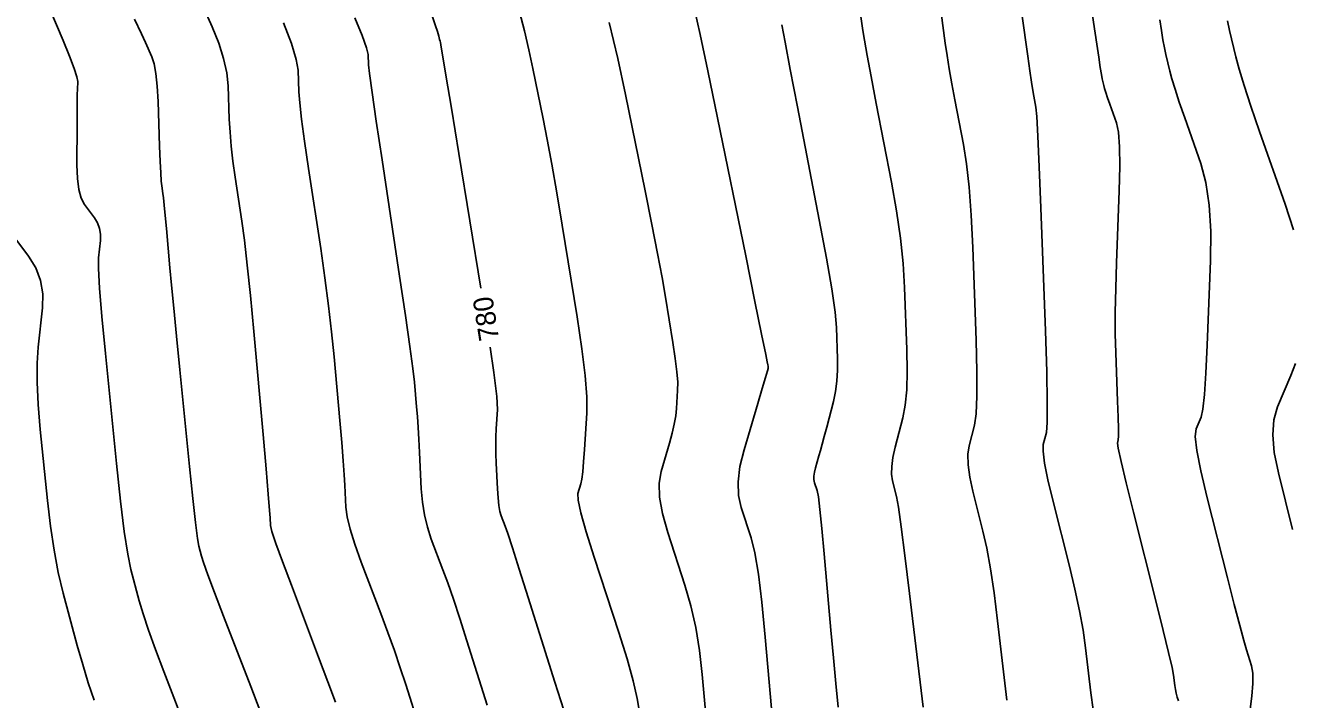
# Model space of a CAD drawing. Extents: x 2082232 to 2083549, y 592624 to 593832.
# Drawn here: x 2082527.29 to 2082571.85, y 593157.84 to 593181.56 of the extents above; entities that cross this region are included whole.
import ezdxf

# ---------------------------------------------------------------- set-up
doc = ezdxf.new("R2010")
doc.units = 0
doc.layers.add('DT_X_Contour_Major', color=7, linetype='Continuous')
doc.layers.add('DT_X_Contour_Minor', color=7, linetype='Continuous')

msp = doc.modelspace()

# ---------------------------------------------------------------- linework, layer by layer
at = {"layer": 'DT_X_Contour_Major'}
for points in [[(2082533.019, 593156.596), (2082532.16, 593158.825), (2082531.865, 593159.608), (2082531.622, 593160.285), (2082531.433, 593160.855), (2082531.297, 593161.319), (2082531.003, 593162.414), (2082530.889, 593162.955), (2082530.766, 593163.757), (2082530.634, 593164.82), (2082530.493, 593166.144), (2082530.105, 593170.022), (2082529.981, 593171.323), (2082529.899, 593172.317), (2082529.86, 593173.004), (2082529.864, 593173.385), (2082529.929, 593173.991), (2082529.935, 593174.212), (2082529.901, 593174.419), (2082529.827, 593174.614), (2082529.715, 593174.795), (2082529.363, 593175.262), (2082529.247, 593175.481), (2082529.165, 593175.786), (2082529.116, 593176.178), (2082529.101, 593176.657), (2082529.104, 593178.05), (2082529.106, 593178.52), (2082529.108, 593178.886), (2082529.112, 593179.147), (2082529.116, 593179.304), (2082529.129, 593179.583), (2082529.101, 593179.752), (2082529.005, 593180.051), (2082528.842, 593180.479), (2082528.611, 593181.036), (2082527.908, 593182.694)], [(2082543.318, 593172.316), (2082542.541, 593177.053), (2082542.279, 593178.65), (2082542.088, 593179.808), (2082541.969, 593180.525), (2082541.922, 593180.802), (2082541.89, 593180.956), (2082541.878, 593181.013), (2082541.864, 593181.071), (2082541.849, 593181.129), (2082541.833, 593181.187), (2082541.788, 593181.343), (2082541.722, 593181.546), (2082541.558, 593182.039)], [(2082558.874, 593157.571), (2082558.402, 593161.569), (2082558.24, 593162.907), (2082558.11, 593163.922), (2082558.01, 593164.614), (2082557.942, 593164.984), (2082557.802, 593165.539), (2082557.769, 593165.769), (2082557.774, 593166.044), (2082557.816, 593166.364), (2082557.897, 593166.728), (2082558.164, 593167.758), (2082558.248, 593168.198), (2082558.3, 593168.745), (2082558.319, 593169.4), (2082558.305, 593170.161), (2082558.225, 593172.336), (2082558.174, 593173.179), (2082558.079, 593174.078), (2082557.943, 593175.034), (2082557.763, 593176.046), (2082557.227, 593178.819), (2082557.047, 593179.759), (2082556.909, 593180.501), (2082556.812, 593181.044), (2082556.757, 593181.388), (2082556.666, 593182.04)], [(2082571.915, 593174.366), (2082571.621, 593175.268), (2082570.72, 593177.831), (2082570.414, 593178.716), (2082570.172, 593179.447), (2082569.995, 593180.026), (2082569.881, 593180.452), (2082569.664, 593181.383), (2082569.588, 593181.721)], [(2082546.236, 593157.468), (2082545.923, 593158.453), (2082544.98, 593161.437), (2082544.664, 593162.432), (2082544.424, 593163.182), (2082544.259, 593163.686), (2082544.17, 593163.943), (2082544.034, 593164.302), (2082543.987, 593164.463), (2082543.949, 593164.675), (2082543.92, 593164.938), (2082543.9, 593165.253), (2082543.857, 593166.162), (2082543.845, 593166.492), (2082543.842, 593166.803), (2082543.846, 593167.092), (2082543.858, 593167.362), (2082543.9, 593168.053), (2082543.877, 593168.507), (2082543.775, 593169.351), (2082543.645, 593170.242)], [(2082571.88, 593163.831), (2082571.378, 593165.825), (2082571.235, 593166.531), (2082571.183, 593167.152), (2082571.222, 593167.69), (2082571.352, 593168.143), (2082571.821, 593169.239), (2082571.977, 593169.661)]]:
    msp.add_lwpolyline(points, dxfattribs=at)
at = {"layer": 'DT_X_Contour_Minor'}
for points in [[(2082538.195, 593157.756), (2082537.935, 593158.461), (2082537.607, 593159.329), (2082536.646, 593161.862), (2082536.33, 593162.705), (2082536.102, 593163.337), (2082535.964, 593163.757), (2082535.915, 593163.965), (2082535.902, 593164.237), (2082535.883, 593164.496), (2082535.834, 593165.07), (2082535.756, 593165.96), (2082535.649, 593167.164), (2082535.323, 593170.796), (2082535.205, 593172.06), (2082535.096, 593173.129), (2082534.995, 593174.002), (2082534.903, 593174.679), (2082534.67, 593176.225), (2082534.591, 593176.787), (2082534.531, 593177.315), (2082534.488, 593177.807), (2082534.463, 593178.265), (2082534.419, 593179.439), (2082534.372, 593179.898), (2082534.263, 593180.396), (2082534.092, 593180.933), (2082533.858, 593181.508), (2082533.154, 593183.094)], [(2082553.635, 593156.468), (2082553.322, 593160.043), (2082553.203, 593161.267), (2082553.08, 593162.255), (2082552.954, 593163.009), (2082552.825, 593163.528), (2082552.476, 593164.599), (2082552.384, 593165.026), (2082552.37, 593165.507), (2082552.434, 593166.039), (2082552.577, 593166.624), (2082553.061, 593168.255), (2082553.22, 593168.79), (2082553.334, 593169.174), (2082553.403, 593169.405), (2082553.426, 593169.485), (2082553.429, 593169.495), (2082553.43, 593169.498), (2082553.43, 593169.502), (2082553.43, 593169.506), (2082553.43, 593169.511), (2082553.43, 593169.523), (2082553.429, 593169.532), (2082553.426, 593169.55), (2082553.421, 593169.577), (2082553.414, 593169.614), (2082553.392, 593169.723), (2082553.339, 593169.987), (2082553.195, 593170.697), (2082552.961, 593171.852), (2082552.635, 593173.452), (2082551.646, 593178.315), (2082551.308, 593179.959), (2082551.033, 593181.246), (2082550.822, 593182.176)], [(2082567.86, 593157.795), (2082567.817, 593157.928), (2082567.781, 593158.062), (2082567.754, 593158.197), (2082567.733, 593158.335), (2082567.69, 593158.703), (2082567.639, 593158.97), (2082567.518, 593159.495), (2082567.327, 593160.278), (2082567.067, 593161.319), (2082566.28, 593164.44), (2082566.023, 593165.469), (2082565.843, 593166.217), (2082565.74, 593166.684), (2082565.713, 593166.868), (2082565.743, 593166.986), (2082565.75, 593167.104), (2082565.749, 593167.37), (2082565.738, 593167.784), (2082565.719, 593168.346), (2082565.657, 593170.041), (2082565.641, 593170.716), (2082565.64, 593171.47), (2082565.654, 593172.302), (2082565.682, 593173.213), (2082565.778, 593175.747), (2082565.799, 593176.609), (2082565.789, 593177.294), (2082565.749, 593177.803), (2082565.679, 593178.135), (2082565.45, 593178.786), (2082565.372, 593179.01), (2082565.311, 593179.196), (2082565.266, 593179.343), (2082565.237, 593179.451), (2082565.182, 593179.687), (2082565.154, 593179.83), (2082565.113, 593180.081), (2082565.058, 593180.439), (2082564.988, 593180.906), (2082564.785, 593182.296)], [(2082535.537, 593157.467), (2082535.217, 593158.3), (2082534.264, 593160.776), (2082533.946, 593161.604), (2082533.71, 593162.233), (2082533.554, 593162.662), (2082533.479, 593162.891), (2082533.387, 593163.237), (2082533.341, 593163.509), (2082533.271, 593164.068), (2082533.179, 593164.913), (2082533.063, 593166.045), (2082532.723, 593169.444), (2082532.606, 593170.624), (2082532.508, 593171.615), (2082532.432, 593172.417), (2082532.375, 593173.03), (2082532.251, 593174.412), (2082532.208, 593174.878), (2082532.174, 593175.24), (2082532.147, 593175.498), (2082532.127, 593175.652), (2082532.087, 593175.923), (2082532.07, 593176.085), (2082532.053, 593176.371), (2082532.033, 593176.779), (2082532.012, 593177.309), (2082531.954, 593178.887), (2082531.924, 593179.428), (2082531.879, 593179.87), (2082531.817, 593180.212), (2082531.74, 593180.453), (2082531.513, 593180.963), (2082531.374, 593181.264), (2082531.127, 593181.783)], [(2082541.152, 593156.849), (2082540.671, 593158.37), (2082540.481, 593158.954), (2082540.271, 593159.565), (2082540.043, 593160.202), (2082539.795, 593160.867), (2082539.108, 593162.675), (2082538.881, 593163.305), (2082538.715, 593163.838), (2082538.61, 593164.274), (2082538.566, 593164.613), (2082538.53, 593165.388), (2082538.509, 593165.747), (2082538.472, 593166.245), (2082538.42, 593166.882), (2082538.352, 593167.656), (2082538.15, 593169.905), (2082538.064, 593170.775), (2082537.957, 593171.699), (2082537.829, 593172.676), (2082537.68, 593173.707), (2082537.254, 593176.528), (2082537.113, 593177.49), (2082537.009, 593178.259), (2082536.942, 593178.836), (2082536.913, 593179.221), (2082536.885, 593179.991), (2082536.82, 593180.368), (2082536.647, 593180.923), (2082536.366, 593181.654)], [(2082543.538, 593157.651), (2082542.825, 593159.903), (2082542.572, 593160.693), (2082542.347, 593161.373), (2082542.151, 593161.944), (2082541.982, 593162.405), (2082541.571, 593163.489), (2082541.433, 593163.904), (2082541.328, 593164.338), (2082541.257, 593164.79), (2082541.218, 593165.26), (2082541.158, 593166.539), (2082541.135, 593166.999), (2082541.11, 593167.42), (2082541.084, 593167.803), (2082541.055, 593168.147), (2082540.978, 593169.013), (2082540.923, 593169.49), (2082540.818, 593170.268), (2082540.662, 593171.35), (2082540.456, 593172.735), (2082539.837, 593176.831), (2082539.634, 593178.192), (2082539.487, 593179.203), (2082539.397, 593179.865), (2082539.363, 593180.177), (2082539.35, 593180.543), (2082539.295, 593180.777), (2082539.139, 593181.207), (2082538.882, 593181.832)], [(2082548.892, 593157.396), (2082548.821, 593157.875), (2082548.677, 593158.501), (2082548.46, 593159.275), (2082548.172, 593160.198), (2082547.305, 593162.854), (2082547.026, 593163.741), (2082546.837, 593164.41), (2082546.738, 593164.862), (2082546.73, 593165.095), (2082546.829, 593165.428), (2082546.865, 593165.597), (2082546.899, 593165.855), (2082546.931, 593166.203), (2082546.962, 593166.639), (2082547.042, 593167.922), (2082547.043, 593168.495), (2082546.987, 593169.249), (2082546.874, 593170.185), (2082546.704, 593171.304), (2082546.175, 593174.528), (2082545.985, 593175.67), (2082545.81, 593176.674), (2082545.652, 593177.542), (2082545.509, 593178.273), (2082545.149, 593180.041), (2082545.007, 593180.706), (2082544.849, 593181.373), (2082544.676, 593182.042)], [(2082551.311, 593156.392), (2082551.107, 593158.719), (2082551.012, 593159.571), (2082550.878, 593160.378), (2082550.707, 593161.142), (2082550.498, 593161.863), (2082549.891, 593163.726), (2082549.705, 593164.384), (2082549.604, 593164.96), (2082549.588, 593165.455), (2082549.656, 593165.867), (2082549.95, 593166.859), (2082550.049, 593167.214), (2082550.123, 593167.536), (2082550.174, 593167.825), (2082550.201, 593168.081), (2082550.24, 593168.719), (2082550.241, 593169.004), (2082550.213, 593169.379), (2082550.157, 593169.844), (2082550.072, 593170.4), (2082549.809, 593172.004), (2082549.691, 593172.689), (2082549.532, 593173.54), (2082549.334, 593174.559), (2082549.096, 593175.744), (2082548.408, 593179.127), (2082548.136, 593180.396), (2082547.836, 593181.666)], [(2082561.827, 593157.826), (2082561.498, 593160.614), (2082561.373, 593161.594), (2082561.246, 593162.446), (2082561.116, 593163.169), (2082560.984, 593163.762), (2082560.628, 593165.173), (2082560.52, 593165.669), (2082560.463, 593166.102), (2082560.457, 593166.471), (2082560.503, 593166.775), (2082560.691, 593167.501), (2082560.747, 593167.891), (2082560.774, 593168.519), (2082560.772, 593169.384), (2082560.742, 593170.487), (2082560.622, 593173.742), (2082560.569, 593174.884), (2082560.498, 593175.869), (2082560.41, 593176.697), (2082560.304, 593177.367), (2082559.999, 593178.944), (2082559.892, 593179.512), (2082559.8, 593180.033), (2082559.721, 593180.506), (2082559.658, 593180.932), (2082559.508, 593182.005)], [(2082564.867, 593157.492), (2082564.78, 593158.08), (2082564.594, 593159.658), (2082564.506, 593160.282), (2082564.382, 593160.97), (2082564.222, 593161.723), (2082564.025, 593162.541), (2082563.454, 593164.806), (2082563.272, 593165.569), (2082563.153, 593166.16), (2082563.098, 593166.577), (2082563.108, 593166.822), (2082563.217, 593167.243), (2082563.245, 593167.585), (2082563.248, 593168.294), (2082563.226, 593169.369), (2082563.179, 593170.812), (2082563.02, 593175.149), (2082562.964, 593176.589), (2082562.916, 593177.66), (2082562.877, 593178.359), (2082562.845, 593178.688), (2082562.771, 593179.07), (2082562.737, 593179.266), (2082562.69, 593179.565), (2082562.631, 593179.969), (2082562.559, 593180.477), (2082562.35, 593181.97)], [(2082570.374, 593157.405), (2082570.451, 593157.957), (2082570.486, 593158.412), (2082570.481, 593158.77), (2082570.434, 593159.03), (2082570.254, 593159.597), (2082570.162, 593159.915), (2082570.02, 593160.443), (2082569.829, 593161.182), (2082569.588, 593162.131), (2082568.879, 593164.943), (2082568.655, 593165.885), (2082568.514, 593166.603), (2082568.456, 593167.096), (2082568.481, 593167.364), (2082568.659, 593167.781), (2082568.723, 593168.057), (2082568.781, 593168.571), (2082568.832, 593169.324), (2082568.877, 593170.315), (2082568.989, 593173.276), (2082569, 593174.323), (2082568.947, 593175.243), (2082568.83, 593176.036), (2082568.65, 593176.702), (2082568.085, 593178.308), (2082567.893, 593178.863), (2082567.742, 593179.322), (2082567.63, 593179.684), (2082567.559, 593179.951), (2082567.423, 593180.535), (2082567.371, 593180.775), (2082567.318, 593181.059), (2082567.263, 593181.384), (2082567.207, 593181.753)], [(2082555.894, 593157.575), (2082555.807, 593158.408), (2082555.72, 593159.311), (2082555.632, 593160.283), (2082555.396, 593162.97), (2082555.314, 593163.864), (2082555.247, 593164.533), (2082555.192, 593164.976), (2082555.151, 593165.193), (2082555.061, 593165.471), (2082555.037, 593165.582), (2082555.033, 593165.707), (2082555.05, 593165.845), (2082555.087, 593165.997), (2082555.213, 593166.42), (2082555.265, 593166.602), (2082555.328, 593166.829), (2082555.401, 593167.102), (2082555.484, 593167.421), (2082555.72, 593168.333), (2082555.796, 593168.683), (2082555.846, 593169.05), (2082555.87, 593169.435), (2082555.868, 593169.836), (2082555.827, 593170.929), (2082555.778, 593171.474), (2082555.661, 593172.288), (2082555.476, 593173.372), (2082555.222, 593174.725), (2082554.455, 593178.693), (2082554.202, 593180.006), (2082554.018, 593180.969), (2082553.903, 593181.581)], [(2082529.703, 593157.822), (2082529.499, 593158.43), (2082529.303, 593159.071), (2082529.114, 593159.746), (2082528.62, 593161.591), (2082528.446, 593162.314), (2082528.295, 593163.097), (2082528.167, 593163.942), (2082528.062, 593164.847), (2082527.813, 593167.342), (2082527.738, 593168.226), (2082527.7, 593169.004), (2082527.7, 593169.677), (2082527.738, 593170.245), (2082527.887, 593171.62), (2082527.899, 593172.121), (2082527.822, 593172.592), (2082527.655, 593173.034), (2082527.4, 593173.446), (2082526.601, 593174.505)]]:
    msp.add_lwpolyline(points, dxfattribs=at)

# ---------------------------------------------------------------- texts
at = {"layer": 'DT_X_Contour_Major'}
msp.add_text('780', height=0.7, rotation=98.9547, dxfattribs=at).set_placement((2082543.958, 593170.522))

doc.saveas('drawing.dxf')
